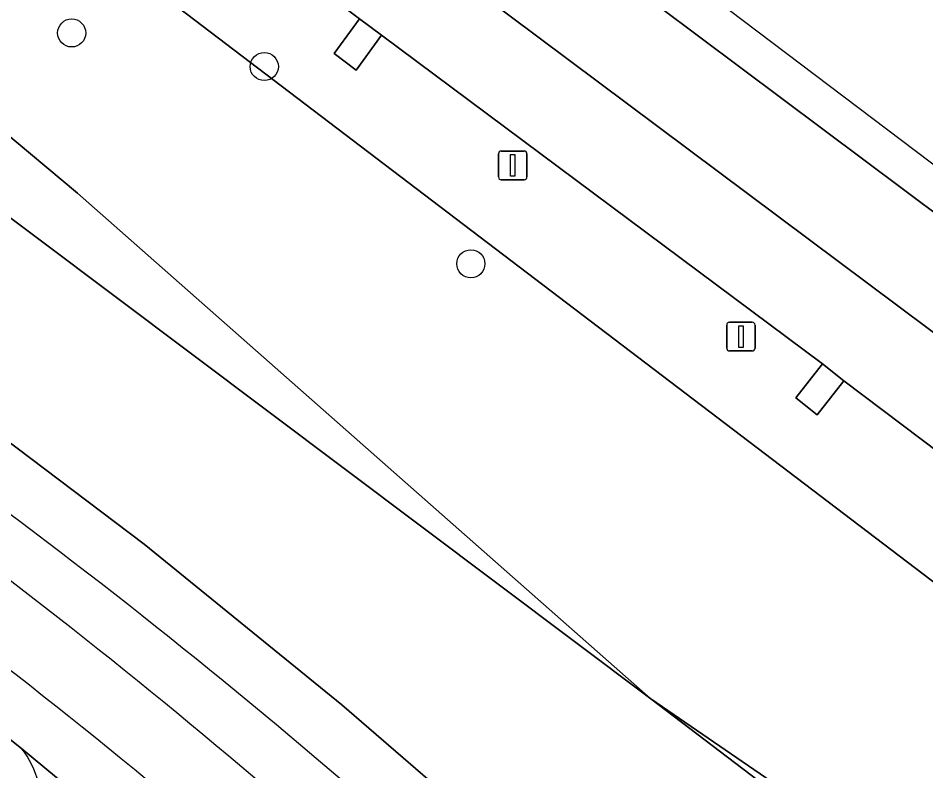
# Model space of a CAD drawing. Extents: x 157445 to 158888, y 383061 to 384688.
# Drawn here: x 158518.02 to 158549.58, y 384064.34 to 384090.53 of the extents above; entities that cross this region are included whole.
import ezdxf

# ---------------------------------------------------------------- set-up
doc = ezdxf.new("R2010")
doc.units = 0
for name, color, linetype in [('IMGEO_Berm_groen', 7, 'Continuous'), ('IMGEO_Boom', 7, 'Continuous'), ('IMGEO_Groenvoorziening', 7, 'Continuous'), ('IMGEO_Lichtmast', 7, 'Continuous'), ('IMGEO_Loofbos', 7, 'Continuous'), ('IMGEO_Parkeervlak_open', 7, 'Continuous'), ('IMGEO_Rijbaan_lokaal_gesloten', 7, 'Continuous'), ('IMGEO_Rijbaan_lokaal_open', 7, 'Continuous'), ('IMGEO_Rijbaan_regionaal_gesloten', 7, 'Continuous'), ('IMGEO_Voetpad_open', 7, 'Continuous')]:
    doc.layers.add(name, color=color, linetype=linetype)

msp = doc.modelspace()

# ---------------------------------------------------------------- linework, layer by layer
at = {"layer": 'IMGEO_Berm_groen'}
msp.add_lwpolyline([(158509.531, 384101.598), (158556.106, 384066.154), (158560.057, 384064.967), (158561.452, 384065.409), (158560.874, 384065.85), (158561.591, 384066.694), (158546.734, 384077.911), (158545.8, 384076.733), (158545.055, 384077.323), (158545.99, 384078.501), (158530.651, 384089.94), (158529.773, 384088.726), (158529.009, 384089.299), (158529.891, 384090.508), (158514.614, 384101.927)], dxfattribs=at)
at = {"layer": 'IMGEO_Boom'}
for centre in [(158519.878, 384090.018), (158526.575, 384088.848), (158533.758, 384081.986)]:
    msp.add_circle(centre, 0.489, dxfattribs=at)
at = {"layer": 'IMGEO_Groenvoorziening'}
for points in [[(158545.766, 384048.466), (158548.225, 384046.036), (158548.75, 384045.518), (158549.462, 384044.78), (158550.011, 384044.299), (158551.528, 384045.626), (158538.859, 384058.021), (158533.027, 384063.389), (158529.268, 384066.645), (158522.395, 384072.228), (158511.515, 384080.453), (158494.218, 384093.204), (158455.356, 384121.801), (158428.22, 384141.7), (158422.88, 384145.74), (158424.687, 384148.49), (158423.136, 384149.491), (158418.748, 384152.605), (158413.731, 384155.141), (158389.592, 384163.137), (158358.24, 384173.5), (158351.823, 384177.109)], [(158422.88, 384145.74), (158428.22, 384141.7), (158455.356, 384121.801), (158494.218, 384093.204), (158511.515, 384080.453), (158522.395, 384072.228), (158529.268, 384066.645), (158533.027, 384063.389), (158538.859, 384058.021), (158551.528, 384045.626), (158558.856, 384052.037), (158560.591, 384053.497), (158557.211, 384055.052), (158552.414, 384057.658), (158547.774, 384060.949), (158540.021, 384066.852), (158500, 384096.927), (158443.955, 384137.978), (158423.407, 384152.613)], [(158423.407, 384152.613), (158443.955, 384137.978), (158500, 384096.927), (158540.021, 384066.852), (158520.083, 384084.448), (158513.168, 384090.216), (158502.837, 384098.271), (158500, 384100.298), (158483.48, 384112.104), (158442.569, 384142.032)], [(158553.976, 384057.266), (158540.021, 384066.852), (158547.774, 384060.949), (158552.414, 384057.658), (158557.211, 384055.052), (158560.591, 384053.497), (158562.089, 384054.757), (158564.102, 384056.343), (158563.728, 384056.253)]]:
    msp.add_lwpolyline(points, dxfattribs=at)
msp.add_arc((158388.527, 383900.388), 215.829, 48.17125, 53.29009, dxfattribs=at)
at = {"layer": 'IMGEO_Lichtmast'}
for p, q in [((158534.818, 384085.909), (158535.608, 384085.909)), ((158535.608, 384085.909), (158534.818, 384085.909)), ((158534.718, 384085.009), (158534.718, 384085.809)), ((158534.718, 384085.809), (158534.718, 384085.009)), ((158535.708, 384085.809), (158535.708, 384085.009)), ((158535.708, 384085.009), (158535.708, 384085.809)), ((158535.608, 384084.909), (158534.818, 384084.909)), ((158534.818, 384084.909), (158535.608, 384084.909)), ((158542.755, 384079.953), (158543.545, 384079.953)), ((158543.545, 384079.953), (158542.755, 384079.953)), ((158542.655, 384079.053), (158542.655, 384079.853)), ((158542.655, 384079.853), (158542.655, 384079.053)), ((158543.645, 384079.853), (158543.645, 384079.053)), ((158543.645, 384079.053), (158543.645, 384079.853)), ((158543.545, 384078.953), (158542.755, 384078.953)), ((158542.755, 384078.953), (158543.545, 384078.953))]:
    msp.add_line(p, q, dxfattribs=at)
for points in [[(158535.138, 384085.784), (158535.288, 384085.784), (158535.288, 384085.034), (158535.138, 384085.034), (158535.138, 384085.784)], [(158543.075, 384079.828), (158543.225, 384079.828), (158543.225, 384079.078), (158543.075, 384079.078), (158543.075, 384079.828)]]:
    msp.add_lwpolyline(points, dxfattribs=at)
for centre, start, end in [((158534.818, 384085.809), 90, 180), ((158534.818, 384085.809), 90, 180), ((158535.608, 384085.809), 0, 90), ((158535.608, 384085.809), 360, 90), ((158534.818, 384085.009), 180, 270), ((158534.818, 384085.009), 180, 270), ((158535.608, 384085.009), 270, 0), ((158535.608, 384085.009), 270, 0), ((158542.755, 384079.853), 90, 180), ((158542.755, 384079.853), 90, 180), ((158543.545, 384079.853), 0, 90), ((158543.545, 384079.853), 360, 90), ((158542.755, 384079.053), 180, 270), ((158542.755, 384079.053), 180, 270), ((158543.545, 384079.053), 270, 0), ((158543.545, 384079.053), 270, 0)]:
    msp.add_arc(centre, 0.1, start, end, dxfattribs=at)
at = {"layer": 'IMGEO_Loofbos'}
for points in [[(158563.728, 384056.253), (158564.102, 384056.343), (158568.643, 384059.92), (158563.666, 384063.721), (158561.452, 384065.409), (158560.057, 384064.967), (158556.106, 384066.154), (158509.531, 384101.598), (158454.193, 384143.399), (158409.706, 384174.963), (158364.226, 384207.542)], [(158421.613, 384157.029), (158442.569, 384142.032), (158483.48, 384112.104), (158500, 384100.298), (158502.837, 384098.271), (158513.168, 384090.216), (158520.083, 384084.448), (158540.021, 384066.852), (158553.976, 384057.266)]]:
    msp.add_lwpolyline(points, dxfattribs=at)
at = {"layer": 'IMGEO_Parkeervlak_open'}
msp.add_lwpolyline([(158526.048, 384058.561), (158518.133, 384065.124)], dxfattribs=at)
msp.add_arc((158515.733, 384063.214), 3.067, 13.3575, 38.5063, dxfattribs=at)
at = {"layer": 'IMGEO_Rijbaan_lokaal_gesloten'}
msp.add_lwpolyline([(158511.866, 384072.236), (158478.923, 384096.529), (158477.811, 384095.012), (158480.251, 384093.222), (158508.063, 384072.719), (158508.148, 384072.657), (158512.505, 384069.385), (158517.159, 384065.889), (158518.133, 384065.124), (158526.048, 384058.561), (158529.018, 384055.908), (158536.442, 384048.923), (158538.053, 384047.375), (158542.308, 384043.094), (158543.764, 384041.579), (158545.115, 384042.929), (158542.65, 384045.467)], dxfattribs=at)
for centre, radius, start, end in [((158387.218, 383900.853), 214.415, 48.95003, 53.98679), ((158388.527, 383900.388), 215.829, 48.17125, 53.29009), ((158390.003, 383903.324), 208.283, 49.04524, 54.19116)]:
    msp.add_arc(centre, radius, start, end, dxfattribs=at)
at = {"layer": 'IMGEO_Rijbaan_lokaal_open'}
for points in [[(158529.891, 384090.508), (158529.009, 384089.299), (158529.773, 384088.726), (158530.651, 384089.94)], [(158546.734, 384077.911), (158545.99, 384078.501), (158545.055, 384077.323), (158545.8, 384076.733)]]:
    msp.add_lwpolyline(points, close=True, dxfattribs=at)
for centre, radius, start, end in [((158387.218, 383900.853), 214.415, 48.95003, 53.98679), ((158390.003, 383903.324), 208.283, 49.04524, 54.19116)]:
    msp.add_arc(centre, radius, start, end, dxfattribs=at)
at = {"layer": 'IMGEO_Rijbaan_regionaal_gesloten'}
for points in [[(158571.232, 384069.26), (158481.705, 384136.969), (158429.253, 384174.081), (158367.799, 384217.562), (158366.532, 384216.404), (158384.888, 384203.502), (158407.999, 384187.255), (158428.196, 384172.9), (158446.75, 384159.713), (158463.958, 384147.342), (158473.966, 384140.148), (158487.202, 384130.472), (158496.357, 384123.78), (158510.339, 384113.362), (158570.234, 384068.529)], [(158366.532, 384216.404), (158366.264, 384216.159), (158363.758, 384213.869), (158363.999, 384213.694), (158395.079, 384192.43), (158410.766, 384181.345), (158430.285, 384167.553), (158450.893, 384152.249), (158451.696, 384151.679), (158453.756, 384150.196), (158489.162, 384124.967), (158567.408, 384066.461), (158568.694, 384067.402), (158570.234, 384068.529), (158510.339, 384113.362), (158496.357, 384123.78), (158487.202, 384130.472), (158473.966, 384140.148), (158463.958, 384147.342), (158446.75, 384159.713), (158428.196, 384172.9), (158407.999, 384187.255), (158384.888, 384203.502)], [(158453.756, 384150.196), (158466.612, 384139.76), (158467.347, 384139.178), (158482.023, 384126.896), (158482.73, 384126.295), (158490.944, 384119.661), (158497.789, 384114.504), (158498.519, 384113.921), (158513.851, 384102.514), (158514.614, 384101.927), (158529.891, 384090.508), (158530.651, 384089.94), (158545.99, 384078.501), (158546.734, 384077.911), (158561.591, 384066.694), (158564.611, 384064.413), (158567.408, 384066.461), (158489.162, 384124.967)]]:
    msp.add_lwpolyline(points, close=True, dxfattribs=at)
at = {"layer": 'IMGEO_Voetpad_open'}
msp.add_lwpolyline([(158518.133, 384065.124), (158517.159, 384065.889), (158516.861, 384065.419), (158512.193, 384068.926)], dxfattribs=at)
msp.add_arc((158515.733, 384063.214), 3.067, 13.3575, 38.5063, dxfattribs=at)

doc.saveas('drawing.dxf')
